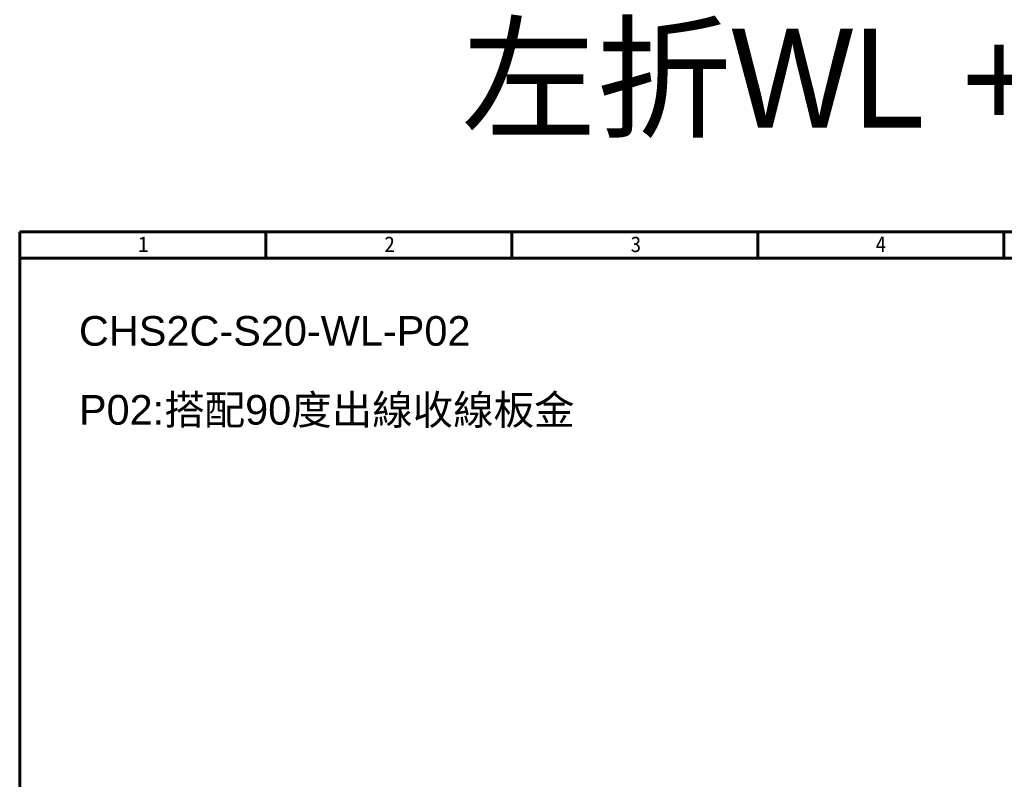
# Model space of a CAD drawing. Header units: millimetres. Extents: x 399 to 6076, y -1991 to 1602.
# Tile 313 of 324: x 5613 to 5812, y 151 to 304. Entities that reach past the tile are written whole.
import ezdxf

# ---------------------------------------------------------------- set-up
doc = ezdxf.new("R2010")
doc.units = ezdxf.units.MM
doc.layers.add('AM_0', color=7, linetype='Continuous', lineweight=50)
doc.layers.add('BORDER', color=7, linetype='Continuous')
doc.styles.get("Standard").update_dxf_attribs({"font": 'arial.ttf'})
doc.styles.add('標題欄', font='txt')

# ---------------------------------------------------------------- blocks, each defined once
blk = doc.blocks.new('A4-英文圖框-橫式')
at = {"layer": 'BORDER', "color": 123, "linetype": 'Continuous', "lineweight": 60, "ltscale": 25.4}
for p, q in [((2201.45, 183.5), (2201.45, 188.79)), ((2251.2, 183.5), (2251.2, 188.79)), ((2300.95, 183.5), (2300.95, 188.79)), ((2350.7, 183.5), (2350.7, 188.79)), ((2151.7, 183.5), (2549.79, 183.5))]:
    blk.add_line(p, q, dxfattribs=at)
blk.add_lwpolyline([(2151.7, 188.79), (2555.09, 188.79), (2555.09, -95.06), (2151.7, -95.06)], close=True, dxfattribs=at)
at = {"color": 60, "style": '標題欄'}
for s, p in [('1', (2175.64, 184.72)), ('2', (2225.41, 184.72)), ('3', (2275.22, 184.72)), ('4', (2324.76, 184.72))]:
    blk.add_text(s, height=3.18, dxfattribs=at).set_placement(p)

msp = doc.modelspace()

# ---------------------------------------------------------------- block references
msp.add_blockref('A4-英文圖框-橫式', (3461.319, 72.605))

# ---------------------------------------------------------------- texts
at = {"color": 7, "insert": (5814.711, 291.4), "char_height": 20, "attachment_point": 5}
msp.add_mtext_dynamic_manual_height_columns('{\\fPMingLiU|b0|i0|c136|p18;左折WL + 板金P02}', width=252.6866, gutter_width=12.5, heights=[0], dxfattribs=at)
at = {"layer": 'AM_0'}
for s, p in [('CHS2C-S20-WL-P02', (5624.994, 238.38)), ('P02:搭配90度出線收線板金', (5624.994, 222.414))]:
    msp.add_text(s, height=6, dxfattribs=at).set_placement(p)

doc.saveas('drawing.dxf')
